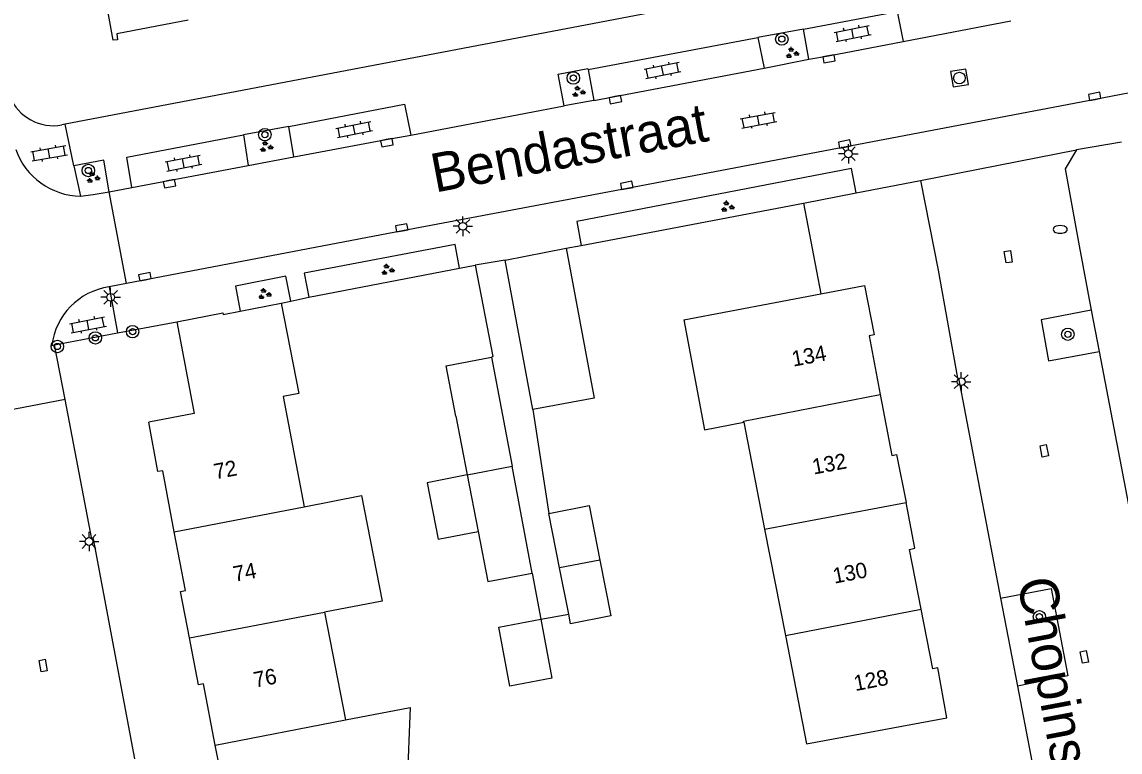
# Model space of a CAD drawing. Extents: x 132999 to 136000, y 398499 to 400501.
# Drawn here: x 133486.8 to 133557.4, y 398983.3 to 399030.3 of the extents above; entities that cross this region are included whole.
import ezdxf

# ---------------------------------------------------------------- set-up
doc = ezdxf.new("R2010")
doc.units = 0
for name, color, linetype in [('gg-afsc-erfafscheiding', 7, 'Continuous'), ('gg-anno-huisnummerreeks BGT', 7, 'Continuous'), ('gg-anno-openbare ruimte label', 7, 'Continuous'), ('gg-bbg-bijgebouw', 7, 'Continuous'), ('gg-bbg-gedigitaliseerde bebouwing', 7, 'Continuous'), ('gg-bbg-gedigitaliseerde bijgebouw', 7, 'Continuous'), ('gg-bbg-hoofdgebouw', 7, 'Continuous'), ('gg-bbg-luifel en loopbrug', 7, 'Continuous'), ('gg-bbg-tussenscheiding', 7, 'Continuous'), ('gg-knt-verharding', 7, 'Continuous'), ('gg-knt-verharding nz', 7, 'Continuous'), ('gt-grn-weggrens', 7, 'Continuous'), ('gt-symb-boom', 7, 'Continuous'), ('gt-symb-brandkraan', 7, 'Continuous'), ('gt-symb-groenvak', 7, 'Continuous'), ('gt-symb-klinker verharding', 7, 'Continuous'), ('gt-symb-kolk', 7, 'Continuous'), ('gt-symb-kolk center center', 7, 'Continuous'), ('gt-symb-lichtmast', 7, 'Continuous'), ('gt-symb-rioolschacht', 7, 'Continuous')]:
    doc.layers.add(name, color=color, linetype=linetype)

# ---------------------------------------------------------------- blocks, each defined once
blk = doc.blocks.new('gt0-KOLKCC')
at = {"layer": 'gt-symb-kolk center center'}
blk.add_lwpolyline([(-0.375, 0.2), (0.375, 0.2), (0.375, -0.2), (-0.375, -0.2)], close=True, dxfattribs=at)
blk = doc.blocks.new('gt0-BOOM')
at = {"layer": 'gt-symb-boom'}
for radius in [0.4, 0.2]:
    blk.add_circle((0, 0), radius, dxfattribs=at)
blk = doc.blocks.new('gt0-LMAST')
at = {"layer": 'gt-symb-lichtmast'}
for p, q in [((-0.182, 0.173), (-0.447, 0.438)), ((-0.005, 0.246), (-0.005, 0.621)), ((0.172, 0.173), (0.437, 0.438)), ((-0.255, -0.004), (-0.63, -0.004)), ((-0.182, -0.181), (-0.447, -0.446)), ((-0.005, -0.254), (-0.005, -0.629)), ((0.437, -0.446), (0.172, -0.181)), ((0.245, -0.004), (0.62, -0.004))]:
    blk.add_line(p, q, dxfattribs=at)
blk.add_circle((-0.005, -0.004), 0.25, dxfattribs=at)
blk = doc.blocks.new('gt0-BR')
at = {"layer": 'gt-symb-brandkraan'}
for centre, radius, start, end in [((-0.244, 0), 0.206, 107.56694, 252.43307), ((0.599, -2.664), 3, 106.89205, 107.56694), ((0, -0.691), 0.938, 73.10799, 106.89205), ((-0.599, -2.664), 3, 72.43309, 73.10799), ((0.244, 0), 0.206, 287.56695, 72.43309), ((0.599, 2.664), 3, 252.43307, 253.10797), ((0, 0.691), 0.938, 253.10797, 286.89206), ((-0.599, 2.664), 3, 286.89206, 287.56695)]:
    blk.add_arc(centre, radius, start, end, dxfattribs=at)
blk = doc.blocks.new('gt0-KOLK')
at = {"layer": 'gt-symb-kolk'}
blk.add_lwpolyline([(0, 0), (0.375, 0), (0.375, 0.4), (-0.375, 0.4), (-0.375, 0), (0, 0)], dxfattribs=at)
blk = doc.blocks.new('gt0-GRVAK')
at = {"layer": 'gt-symb-groenvak'}
for p, q in [((-0.11, 0.189), (-0.228, 0.24)), ((-0.182, 0.153), (0.088, 0.153)), ((-0.091, 0.211), (-0.156, 0.322)), ((-0.047, 0.214), (-0.047, 0.393)), ((-0.004, 0.211), (0.061, 0.322)), ((0.015, 0.189), (0.133, 0.24)), ((0.262, -0.052), (0.197, 0.059)), ((0.305, -0.049), (0.305, 0.13)), ((0.349, -0.052), (0.414, 0.059)), ((-0.245, -0.228), (-0.363, -0.177)), ((-0.318, -0.264), (-0.047, -0.264)), ((-0.226, -0.206), (-0.291, -0.095)), ((-0.183, -0.203), (-0.183, -0.024)), ((-0.139, -0.206), (-0.074, -0.095)), ((-0.12, -0.228), (-0.002, -0.177)), ((0.243, -0.074), (0.125, -0.023)), ((0.17, -0.11), (0.441, -0.11)), ((0.368, -0.074), (0.486, -0.023))]:
    blk.add_line(p, q, dxfattribs=at)
blk = doc.blocks.new('gt0-KL1')
at = {"layer": 'gt-symb-klinker verharding'}
for p, q in [((-1.15, 0.3), (1.15, 0.3)), ((-1, -0.3), (-1, 0.3)), ((-0.5, 0.3), (-0.5, 0.45)), ((0, -0.3), (0, 0.3)), ((0.5, 0.3), (0.5, 0.45)), ((1, -0.3), (1, 0.3)), ((-1.15, -0.3), (1.15, -0.3)), ((-0.5, -0.45), (-0.5, -0.3)), ((0.5, -0.45), (0.5, -0.3))]:
    blk.add_line(p, q, dxfattribs=at)
blk = doc.blocks.new('gt0-RS')
at = {"layer": 'gt-symb-rioolschacht'}
blk.add_lwpolyline([(-0.5, -0.5), (0.5, -0.5), (0.5, 0.5), (-0.5, 0.5)], close=True, dxfattribs=at)
blk.add_circle((0, 0), 0.375, dxfattribs=at)

msp = doc.modelspace()

# ---------------------------------------------------------------- linework, layer by layer
at = {"layer": 'gg-afsc-erfafscheiding'}
for p, q in [((133540.453, 399019.3), (133544.598, 399020.108)), ((133537.064, 399018.64), (133540.453, 399019.3)), ((133522.761, 399015.927), (133537.064, 399018.64)), ((133537.064, 399018.64), (133538.18, 399012.808)), ((133521.8, 399015.745), (133522.761, 399015.927)), ((133519.647, 399005.365), (133520.679, 398998.674)), ((133519.599, 398994.824), (133520.154, 398991.857)), ((133520.154, 398991.857), (133521.954, 398992.194))]:
    msp.add_line(p, q, dxfattribs=at)
at = {"layer": 'gg-bbg-bijgebouw'}
for p, q in [((133517.868, 399014.982), (133521.8, 399015.745)), ((133519.647, 399005.365), (133517.868, 399014.982)), ((133516.993, 399008.741), (133518.309, 399001.713)), ((133519.599, 398994.824), (133518.309, 399001.713))]:
    msp.add_line(p, q, dxfattribs=at)
msp.add_lwpolyline([(133521.8, 399015.745), (133523.585, 399006.094), (133519.647, 399005.365)], dxfattribs=at)
at = {"layer": 'gg-bbg-gedigitaliseerde bebouwing'}
for p, q in [((133503.57, 399006.2), (133504.922, 398999.105)), ((133530.697, 399004.063), (133533.216, 399004.555)), ((133533.216, 399004.555), (133534.565, 398997.651)), ((133534.565, 398997.651), (133535.901, 398990.818)), ((133506.239, 398992.309), (133507.583, 398985.379))]:
    msp.add_line(p, q, dxfattribs=at)
for points in [[(133503.448, 399012.207), (133504.576, 399006.395), (133503.57, 399006.2)], [(133504.922, 398999.105), (133508.618, 398999.821), (133509.935, 398993.025), (133506.239, 398992.309)], [(133535.901, 398990.818), (133537.267, 398983.828), (133546.29, 398985.52)], [(133507.583, 398985.379), (133511.748, 398986.172), (133511.55, 398981.337), (133508.48, 398980.753)]]:
    msp.add_lwpolyline(points, dxfattribs=at)
at = {"layer": 'gg-bbg-gedigitaliseerde bijgebouw'}
for p, q in [((133514.683, 399004.924), (133515.417, 399001.149)), ((133515.417, 399001.149), (133516.123, 398997.511)), ((133521.37, 398995.163), (133520.679, 398998.674)), ((133521.954, 398992.194), (133521.37, 398995.163))]:
    msp.add_line(p, q, dxfattribs=at)
for points in [[(133514.683, 399004.924), (133514.063, 399008.183), (133516.993, 399008.741)], [(133520.679, 398998.674), (133523.27, 398999.184), (133523.965, 398995.652)], [(133516.123, 398997.511), (133516.738, 398994.279), (133519.599, 398994.824)], [(133523.965, 398995.652), (133524.67, 398992.07), (133522.079, 398991.56), (133521.954, 398992.194)], [(133520.154, 398991.857), (133520.866, 398988.056), (133518.168, 398987.55), (133517.455, 398991.352), (133520.154, 398991.857)]]:
    msp.add_lwpolyline(points, dxfattribs=at)
at = {"layer": 'gg-bbg-hoofdgebouw'}
for p, q in [((133529.37, 399011.14), (133538.18, 399012.808)), ((133500.808, 399011.695), (133503.448, 399012.207)), ((133496.728, 399011.015), (133497.835, 399005.105)), ((133529.37, 399011.14), (133530.697, 399004.063)), ((133497.835, 399005.105), (133494.93, 399004.55))]:
    msp.add_line(p, q, dxfattribs=at)
for points in [[(133497.453, 399030.436), (133492.86, 399029.54), (133492.91, 399029.17), (133492.64, 399029.13), (133492.07, 399032.24), (133490.24, 399031.88), (133490.3, 399031.57), (133490.03, 399031.52), (133488.23, 399040.63)], [(133538.18, 399012.808), (133540.99, 399013.34), (133541.61, 399010.17), (133541.29, 399010.11), (133542.006, 399006.33)], [(133496.728, 399011.015), (133499.699, 399011.581), (133499.718, 399011.483), (133500.808, 399011.695)], [(133542.006, 399006.33), (133542.75, 399002.4), (133543.06, 399002.47), (133543.667, 398999.367)], [(133496.566, 398997.476), (133495.82, 399001.42), (133495.51, 399001.36), (133494.93, 399004.55)], [(133544.642, 398992.497), (133543.89, 398996.34), (133544.24, 398996.43), (133543.667, 398999.367)], [(133497.539, 398990.668), (133496.97, 398993.64), (133497.28, 398993.7), (133496.566, 398997.476)], [(133546.29, 398985.52), (133545.71, 398988.73), (133545.39, 398988.67), (133544.642, 398992.497)], [(133499.203, 398983.756), (133498.44, 398987.69), (133498.12, 398987.63), (133497.539, 398990.668)], [(133500.25, 398976.71), (133499.63, 398979.9), (133499.94, 398979.96), (133499.203, 398983.756)]]:
    msp.add_lwpolyline(points, dxfattribs=at)
at = {"layer": 'gg-bbg-luifel en loopbrug'}
msp.add_lwpolyline([(133515.417, 399001.149), (133512.834, 399000.645), (133513.543, 398997.008), (133516.123, 398997.511)], dxfattribs=at)
at = {"layer": 'gg-bbg-tussenscheiding'}
for p, q in [((133515.417, 399001.149), (133518.309, 399001.713)), ((133534.565, 398997.651), (133543.667, 398999.367)), ((133496.566, 398997.476), (133504.922, 398999.105)), ((133523.965, 398995.652), (133521.37, 398995.163)), ((133497.539, 398990.668), (133506.239, 398992.309)), ((133535.901, 398990.818), (133544.642, 398992.497)), ((133499.203, 398983.756), (133507.583, 398985.379))]:
    msp.add_line(p, q, dxfattribs=at)
msp.add_lwpolyline([(133533.216, 399004.555), (133533.204, 399004.615), (133542.006, 399006.33)], dxfattribs=at)
at = {"layer": 'gg-knt-verharding'}
for p, q in [((133601.811, 399045.139), (133489.543, 399023.721)), ((133543.476, 399029.05), (133550.418, 399030.385)), ((133537.056, 399029.853), (133534.131, 399029.304)), ((133537.413, 399027.912), (133537.056, 399029.853)), ((133523.199, 399027.242), (133534.131, 399029.304)), ((133534.131, 399029.304), (133534.525, 399027.339)), ((133534.525, 399027.339), (133537.413, 399027.912)), ((133523.199, 399027.242), (133523.563, 399025.245)), ((133511.782, 399023.014), (133521.662, 399024.908)), ((133523.563, 399025.245), (133521.662, 399024.908)), ((133489.543, 399023.721), (133489.335, 399023.681)), ((133490.088, 399021.043), (133489.543, 399023.721)), ((133503.938, 399023.578), (133501.012, 399023.054)), ((133504.268, 399021.627), (133503.938, 399023.578)), ((133501.012, 399023.054), (133501.311, 399021.061)), ((133557.544, 399022.583), (133554.643, 399022.081)), ((133501.311, 399021.061), (133504.268, 399021.627)), ((133490.088, 399021.043), (133490.524, 399019.093)), ((133492.381, 399019.371), (133493.826, 399019.646)), ((133493.49, 399013.476), (133492.381, 399019.371)), ((133505.229, 399012.584), (133514.929, 399014.451)), ((133514.929, 399014.451), (133515.936, 399014.644)), ((133493.49, 399013.476), (133492.366, 399013.254)), ((133492.366, 399013.254), (133492.903, 399010.291)), ((133503.448, 399012.207), (133504.058, 399012.336)), ((133504.058, 399012.336), (133505.229, 399012.584)), ((133555.593, 399011.762), (133556.102, 399009.101)), ((133492.903, 399010.291), (133496.728, 399011.015)), ((133488.861, 399009.526), (133492.903, 399010.291)), ((133488.681, 399009.492), (133488.861, 399009.526)), ((133489.536, 399006.012), (133488.861, 399009.526)), ((133489.536, 399006.012), (133480.795, 399004.32)), ((133549.758, 398993.21), (133550.843, 398987.54)), ((133550.843, 398987.54), (133552.542, 398978.594))]:
    msp.add_line(p, q, dxfattribs=at)
for points in [[(133603.704, 399034.571), (133601.178, 399034.092), (133585.891, 399031.101), (133555.847, 399025.325), (133525.726, 399019.591), (133511.246, 399016.861), (133493.49, 399013.476)], [(133537.056, 399029.853), (133543.087, 399030.987), (133543.476, 399029.05)], [(133521.662, 399024.908), (133521.274, 399026.955), (133523.186, 399027.311), (133523.199, 399027.242)], [(133503.938, 399023.578), (133511.384, 399025.011), (133511.782, 399023.014)], [(133493.826, 399019.646), (133493.507, 399021.598), (133501.012, 399023.054)], [(133554.643, 399022.081), (133553.915, 399020.845), (133554.804, 399015.89), (133555.593, 399011.762)], [(133492.381, 399019.371), (133492.024, 399021.414), (133490.088, 399021.043)], [(133540.453, 399019.3), (133540.163, 399020.873), (133522.472, 399017.457), (133522.761, 399015.927)], [(133544.598, 399020.108), (133545.736, 399014.324), (133546.985, 399007.375), (133547.05, 399007.381), (133549.758, 398993.21)], [(133490.524, 399019.093), (133491.343, 399019.199), (133492.381, 399019.371)], [(133514.929, 399014.451), (133514.651, 399015.985), (133504.928, 399014.149), (133505.229, 399012.584)], [(133515.936, 399014.644), (133517.06, 399008.78), (133516.993, 399008.741)], [(133504.058, 399012.336), (133503.753, 399013.94), (133500.512, 399013.311), (133500.808, 399011.695)], [(133555.593, 399011.762), (133552.355, 399011.144), (133552.834, 399008.491), (133556.102, 399009.101)], [(133556.102, 399009.101), (133560.055, 398988.45), (133565.341, 398960.576)], [(133494.028, 398982.863), (133491.355, 398997.03), (133491.265, 398997.012), (133489.536, 399006.012)], [(133549.758, 398993.21), (133553.005, 398993.844), (133554.091, 398988.22), (133550.843, 398987.54)]]:
    msp.add_lwpolyline(points, dxfattribs=at)
for centre, radius, start, end in [((133488.78, 399026.648), 3.018, 201.94253, 280.5999), ((133490.627, 399023.633), 4.541, 199.8235, 268.69914), ((133492.991, 399008.956), 4.343, 98.26938, 172.91543)]:
    msp.add_arc(centre, radius, start, end, dxfattribs=at)
at = {"layer": 'gg-knt-verharding nz'}
for p, q in [((133523.563, 399025.245), (133534.525, 399027.339)), ((133493.826, 399019.646), (133501.311, 399021.061))]:
    msp.add_line(p, q, dxfattribs=at)
for points in [[(133537.413, 399027.912), (133538.673, 399028.134), (133543.476, 399029.05)], [(133504.268, 399021.627), (133510.212, 399022.736), (133511.782, 399023.014)]]:
    msp.add_lwpolyline(points, dxfattribs=at)
at = {"layer": 'gt-grn-weggrens'}
for p, q in [((133544.598, 399020.108), (133554.643, 399022.081)), ((133517.868, 399014.982), (133515.936, 399014.644))]:
    msp.add_line(p, q, dxfattribs=at)

# ---------------------------------------------------------------- block references
at = {"layer": 'gt-symb-boom'}
for p in [(133535.672, 399029.207), (133522.251, 399026.703), (133502.395, 399023.059), (133491.034, 399020.749), (133493.878, 399010.369), (133554.084, 399010.205), (133489.036, 399009.419), (133491.485, 399009.972), (133552.252, 398992.018)]:
    msp.add_blockref('gt0-BOOM', p, dxfattribs=at)
at = {"layer": 'gt-symb-brandkraan'}
msp.add_blockref('gt0-BR', (133553.59, 399016.956), dxfattribs=at)
at = {"layer": 'gt-symb-groenvak'}
for p in [(133536.32, 399028.31), (133522.569, 399025.81), (133502.465, 399022.268), (133491.318, 399020.289), (133532.153, 399018.414), (133510.277, 399014.351), (133502.36, 399012.788)]:
    msp.add_blockref('gt0-GRVAK', p, dxfattribs=at)
at = {"layer": 'gt-symb-klinker verharding'}
for p, rotation in [((133540.228, 399029.571), 11.29870020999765), ((133527.988, 399027.194), 11.29870020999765), ((133534.167, 399023.985), 10.366322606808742), ((133508.142, 399023.391), 11.29870021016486), ((133488.505, 399021.859), 9.905079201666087), ((133497.152, 399021.226), 10.894182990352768), ((133491.006, 399010.809), 10.894182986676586)]:
    msp.add_blockref('gt0-KL1', p, dxfattribs=dict(at, rotation=rotation))
at = {"layer": 'gt-symb-kolk'}
for p, rotation in [((133538.673, 399028.134), -170.03848340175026), ((133524.919, 399025.503), -169.21838326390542), ((133555.847, 399025.325), 10.894182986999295), ((133510.212, 399022.736), -169.45426563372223), ((133539.756, 399022.259), 10.781616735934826), ((133496.219, 399020.094), -169.39794171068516), ((133525.726, 399019.591), 10.781616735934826), ((133511.246, 399016.861), 10.658361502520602), ((133494.714, 399013.715), 10.781616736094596)]:
    msp.add_blockref('gt0-KOLK', p, dxfattribs=dict(at, rotation=rotation))
at = {"layer": 'gt-symb-kolk center center'}
for p, rotation in [((133550.249, 399015.195), -81.0789764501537), ((133552.564, 399002.701), 100.83828173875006), ((133488.12, 398988.875), 100.2384425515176), ((133555.141, 398989.434), 100.92850436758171)]:
    msp.add_blockref('gt0-KOLKCC', p, dxfattribs=dict(at, rotation=rotation))
at = {"layer": 'gt-symb-lichtmast'}
for p in [(133539.959, 399021.828), (133515.145, 399017.158), (133492.472, 399012.59), (133547.222, 399007.154), (133491.083, 398996.866)]:
    msp.add_blockref('gt0-LMAST', p, dxfattribs=at)
at = {"layer": 'gt-symb-rioolschacht', "rotation": 9.500010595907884}
msp.add_blockref('gt0-RS', (133547.102, 399026.701), dxfattribs=at)

# ---------------------------------------------------------------- texts
at = {"layer": 'gg-anno-huisnummerreeks BGT'}
for s, rotation, p in [('134', 10.7, (133536.41, 399008.119)), ('72', 10.7, (133499.207, 399000.859)), ('132', 10.7, (133537.726, 399001.171)), ('74', 10.7, (133500.455, 398994.262)), ('130', 11.1, (133539.056, 398994.144)), ('76', 11, (133501.769, 398987.453)), ('128', 11.1, (133540.408, 398987.229))]:
    msp.add_text(s, height=1, rotation=rotation, dxfattribs=at).set_placement(p)
at = {"layer": 'gg-anno-openbare ruimte label'}
for s, rotation, p in [('Bendastraat', 10.7, (133513.35, 399019.319)), ('Chopinstraat', 280.7, (133550.818, 398994.333))]:
    msp.add_text(s, height=2.5, rotation=rotation, dxfattribs=at).set_placement(p)

doc.saveas('drawing.dxf')
